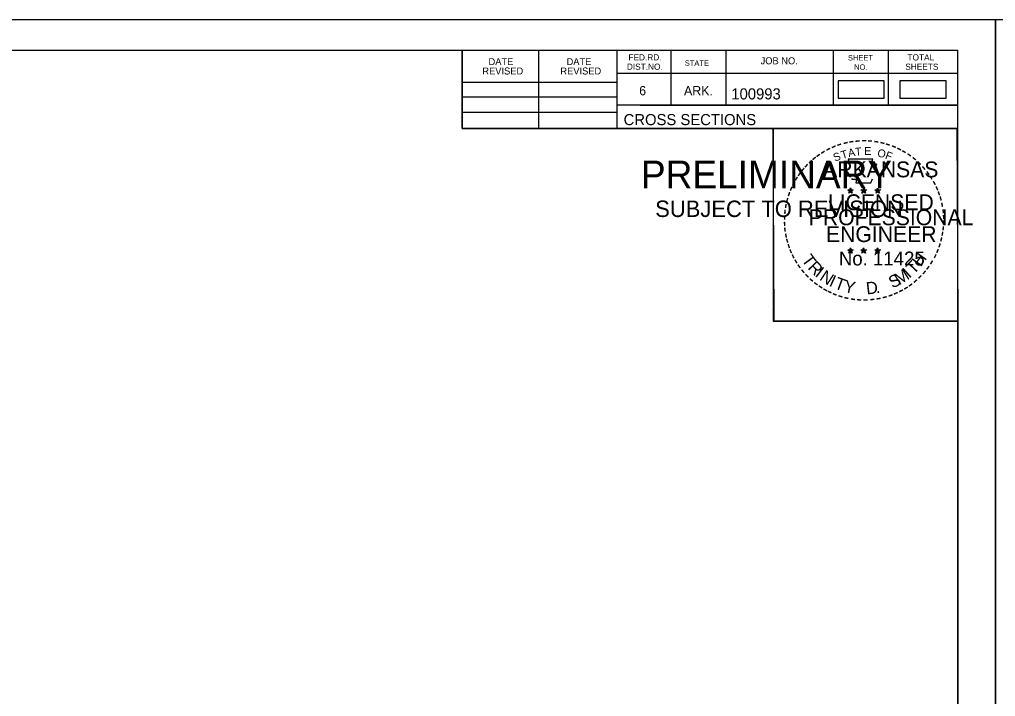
# Model space of a CAD drawing. Extents: x 4667 to 1632277, y -2100 to 724501.
# Drawn here: x 5845.8 to 5969.1, y -555.9 to -470.4 of the extents above; entities that cross this region are included whole.
import ezdxf

# ---------------------------------------------------------------- set-up
doc = ezdxf.new("R2010")
doc.units = 0
for name, color, linetype in [('Default', 7, 'Continuous'), ('R_Border', 7, 'Continuous'), ('R_Border PE', 7, 'Continuous'), ('R_Border Prem', 7, 'Continuous'), ('R_No Plot', 7, 'Continuous')]:
    doc.layers.add(name, color=color, linetype=linetype)

msp = doc.modelspace()

# ---------------------------------------------------------------- linework, layer by layer
at = {"layer": 'Default'}
for points in [[(5949.24, -480.34), (5955.07, -480.34), (5955.07, -478.15), (5949.24, -478.15)], [(5957.04, -480.32), (5962.87, -480.32), (5962.87, -478.14), (5957.04, -478.14)]]:
    msp.add_lwpolyline(points, close=True, dxfattribs=at)
at = {"layer": 'R_Border'}
for p, q in [((5648.18, -474.29), (5964.36, -474.29)), ((5901.72, -484.17), (5901.72, -474.29)), ((5911.4, -484.17), (5911.4, -474.29)), ((5921.26, -474.29), (5921.26, -484.17)), ((5928.1, -474.29), (5928.1, -481.23)), ((5935.04, -474.29), (5935.04, -481.23)), ((5948.62, -474.29), (5948.62, -481.23)), ((5955.56, -474.29), (5955.56, -481.23)), ((5964.36, -679.75), (5964.36, -474.29)), ((5964.36, -477.23), (5921.26, -477.23)), ((5964.36, -477.21), (5964.36, -477.21)), ((5901.72, -478.31), (5921.26, -478.31)), ((5901.72, -480.17), (5921.26, -480.17)), ((5901.72, -482.11), (5921.26, -482.11)), ((5964.36, -481.23), (5921.26, -481.23)), ((5924.22, -481.23), (5964.36, -481.23)), ((5964.36, -484.17), (5901.72, -484.17))]:
    msp.add_line(p, q, dxfattribs=at)
at = {"layer": 'R_Border PE'}
for p, q in [((5950.45, -491.92), (5950.8, -492.03)), ((5950.45, -491.92), (5950.7, -491.96)), ((5950.45, -491.92), (5950.69, -492.04)), ((5950.58, -492.33), (5950.8, -492.03)), ((5950.8, -491.67), (5950.76, -491.92)), ((5950.8, -492.03), (5950.8, -491.67)), ((5950.8, -491.67), (5950.85, -491.92)), ((5951.15, -491.92), (5950.8, -492.03)), ((5951.01, -492.33), (5950.8, -492.03)), ((5951.15, -491.92), (5950.86, -491.97)), ((5951.01, -492.33), (5950.87, -492.04)), ((5951.15, -491.92), (5950.94, -492.02)), ((5952.12, -491.92), (5952.47, -492.03)), ((5952.12, -491.92), (5952.37, -491.96)), ((5952.12, -491.92), (5952.36, -492.04)), ((5952.25, -492.33), (5952.47, -492.03)), ((5952.47, -491.67), (5952.43, -491.92)), ((5952.47, -492.03), (5952.47, -491.67)), ((5952.47, -491.67), (5952.52, -491.92)), ((5952.82, -491.92), (5952.47, -492.03)), ((5952.68, -492.33), (5952.47, -492.03)), ((5952.82, -491.92), (5952.53, -491.97)), ((5952.68, -492.33), (5952.54, -492.04)), ((5952.82, -491.92), (5952.61, -492.02)), ((5953.88, -491.93), (5954.23, -492.04)), ((5953.88, -491.93), (5954.14, -491.98)), ((5953.88, -491.93), (5954.12, -492.05)), ((5954.23, -491.68), (5954.19, -491.93)), ((5954.23, -492.04), (5954.23, -491.68)), ((5954.23, -491.68), (5954.28, -491.93)), ((5954.58, -491.93), (5954.23, -492.04)), ((5954.58, -491.93), (5954.29, -491.98)), ((5954.58, -491.93), (5954.38, -492.03)), ((5950.58, -492.33), (5950.71, -492.08)), ((5950.58, -492.33), (5950.8, -492.11)), ((5951.01, -492.33), (5950.8, -492.11)), ((5952.25, -492.33), (5952.38, -492.08)), ((5952.25, -492.33), (5952.47, -492.11)), ((5952.68, -492.33), (5952.47, -492.11)), ((5954.02, -492.34), (5954.23, -492.04)), ((5954.02, -492.34), (5954.14, -492.1)), ((5954.02, -492.34), (5954.23, -492.12)), ((5954.45, -492.34), (5954.23, -492.04)), ((5954.45, -492.34), (5954.23, -492.13)), ((5954.45, -492.34), (5954.31, -492.05)), ((5950.79, -499.24), (5950.75, -499.49)), ((5950.79, -499.6), (5950.79, -499.24)), ((5950.79, -499.24), (5950.84, -499.49)), ((5952.46, -499.24), (5952.42, -499.49)), ((5952.46, -499.6), (5952.46, -499.24)), ((5952.46, -499.24), (5952.51, -499.49)), ((5954.23, -499.25), (5954.19, -499.5)), ((5954.23, -499.61), (5954.23, -499.25)), ((5954.23, -499.25), (5954.28, -499.5)), ((5950.45, -499.49), (5950.79, -499.6)), ((5950.45, -499.49), (5950.7, -499.54)), ((5950.45, -499.49), (5950.68, -499.61)), ((5950.58, -499.9), (5950.79, -499.6)), ((5950.58, -499.9), (5950.7, -499.66)), ((5950.58, -499.9), (5950.79, -499.68)), ((5951.14, -499.49), (5950.79, -499.6)), ((5951.01, -499.9), (5950.79, -499.6)), ((5951.01, -499.9), (5950.79, -499.69)), ((5951.14, -499.49), (5950.86, -499.54)), ((5951.01, -499.9), (5950.87, -499.61)), ((5951.14, -499.49), (5950.94, -499.59)), ((5952.11, -499.49), (5952.46, -499.6)), ((5952.11, -499.49), (5952.37, -499.54)), ((5952.11, -499.49), (5952.35, -499.61)), ((5952.25, -499.9), (5952.46, -499.6)), ((5952.25, -499.9), (5952.37, -499.66)), ((5952.25, -499.9), (5952.46, -499.68)), ((5952.81, -499.49), (5952.46, -499.6)), ((5952.68, -499.9), (5952.46, -499.6)), ((5952.68, -499.9), (5952.46, -499.69)), ((5952.81, -499.49), (5952.52, -499.54)), ((5952.68, -499.9), (5952.54, -499.61)), ((5952.81, -499.49), (5952.61, -499.59)), ((5953.88, -499.5), (5954.23, -499.61)), ((5953.88, -499.5), (5954.13, -499.55)), ((5953.88, -499.5), (5954.12, -499.62)), ((5954.01, -499.91), (5954.23, -499.61)), ((5954.01, -499.91), (5954.14, -499.67)), ((5954.01, -499.91), (5954.23, -499.69)), ((5954.58, -499.5), (5954.23, -499.61)), ((5954.44, -499.91), (5954.23, -499.61)), ((5954.44, -499.91), (5954.23, -499.7)), ((5954.58, -499.5), (5954.29, -499.55)), ((5954.44, -499.91), (5954.31, -499.62)), ((5954.58, -499.5), (5954.37, -499.6))]:
    msp.add_line(p, q, dxfattribs=at)
for points in [[(5950.49, -488.04), (5950.76, -488.87)], [(5954, -488.96), (5954.14, -488.68), (5953.46, -488.7), (5953.61, -488.04), (5950.49, -488.04)], [(5950.98, -490.46), (5950.98, -490.55), (5951.55, -490.57), (5951.49, -491.04), (5953.36, -491.04), (5953.56, -490.51)], [(5950.8, -491.67), (5951.01, -492.33), (5950.45, -491.92), (5951.15, -491.92), (5950.58, -492.33), (5950.8, -491.67)], [(5952.47, -491.67), (5952.68, -492.33), (5952.12, -491.92), (5952.82, -491.92), (5952.25, -492.33), (5952.47, -491.67)], [(5954.23, -491.68), (5954.45, -492.34), (5953.88, -491.93), (5954.58, -491.93), (5954.02, -492.34), (5954.23, -491.68)], [(5950.79, -499.24), (5951.01, -499.9), (5950.45, -499.49), (5951.14, -499.49), (5950.58, -499.9), (5950.79, -499.24)], [(5952.46, -499.24), (5952.68, -499.9), (5952.11, -499.49), (5952.81, -499.49), (5952.25, -499.9), (5952.46, -499.24)], [(5954.23, -499.25), (5954.44, -499.91), (5953.88, -499.5), (5954.58, -499.5), (5954.01, -499.91), (5954.23, -499.25)]]:
    msp.add_lwpolyline(points, dxfattribs=at)
for centre, radius in [((5950.8, -492.03), 0.172), ((5950.8, -492.03), 0.145), ((5950.8, -492.03), 0.116), ((5950.8, -492.03), 0.0991), ((5950.8, -492.03), 0.0747), ((5950.8, -492.03), 0.0495), ((5950.8, -492.03), 0.0296), ((5952.47, -492.03), 0.172), ((5952.47, -492.03), 0.145), ((5952.47, -492.03), 0.116), ((5952.47, -492.03), 0.0991), ((5952.47, -492.03), 0.0747), ((5952.47, -492.03), 0.0495), ((5952.47, -492.03), 0.0296), ((5954.23, -492.04), 0.172), ((5954.23, -492.04), 0.145), ((5954.23, -492.04), 0.116), ((5954.23, -492.04), 0.0991), ((5954.23, -492.04), 0.0747), ((5954.23, -492.04), 0.0495), ((5954.23, -492.04), 0.0296), ((5950.79, -499.6), 0.172), ((5952.46, -499.6), 0.172), ((5950.79, -499.6), 0.145), ((5950.79, -499.6), 0.116), ((5950.79, -499.6), 0.0991), ((5950.79, -499.6), 0.0747), ((5950.79, -499.6), 0.0495), ((5950.79, -499.6), 0.0296), ((5952.46, -499.6), 0.145), ((5952.46, -499.6), 0.116), ((5952.46, -499.6), 0.0991), ((5952.46, -499.6), 0.0747), ((5952.46, -499.6), 0.0495), ((5952.46, -499.6), 0.0296), ((5954.23, -499.61), 0.172), ((5954.23, -499.61), 0.145), ((5954.23, -499.61), 0.116), ((5954.23, -499.61), 0.0991), ((5954.23, -499.61), 0.0747), ((5954.23, -499.61), 0.0495), ((5954.23, -499.61), 0.0296)]:
    msp.add_circle(centre, radius, dxfattribs=at)
at = {"layer": 'R_No Plot'}
for p, q in [((5635.78, -470.4), (5969.12, -470.4)), ((5940.4, -506.63), (5940.4, -506.63))]:
    msp.add_line(p, q, dxfattribs=at)
for points in [[(5635.78, -470.4), (5969.12, -470.4), (5969.12, -683.74), (5635.78, -683.74)], [(5969.12, -470.4), (6302.46, -470.4), (6302.46, -683.74), (5969.12, -683.74)], [(5882.1, -474.29), (5901.72, -474.29), (5901.72, -484.17), (5917.84, -484.17), (5941.04, -484.17), (5941.04, -508.51), (5964.36, -508.51), (5964.36, -679.75), (5648.18, -679.75), (5648.18, -474.29)], [(5941.04, -484.17), (5964.24, -484.17), (5964.36, -508.51), (5941.16, -508.51)]]:
    msp.add_lwpolyline(points, close=True, dxfattribs=at)

# ---------------------------------------------------------------- texts
at = {"layer": 'R_Border'}
for s, height, p in [('DATE', 0.879, (5905.06, -476.16)), ('DATE', 0.879, (5914.92, -476.16)), ('DIST.NO.', 0.782, (5922.54, -476.75)), ('FED.RD.', 0.782, (5922.74, -475.57)), ('STATE', 0.684, (5929.86, -476.25)), ('JOB NO.', 0.879, (5939.44, -476.05)), ('SHEET', 0.684, (5950.48, -475.57)), ('SHEETS', 0.782, (5957.72, -476.75)), ('TOTAL', 0.782, (5958, -475.57)), ('REVISED', 0.879, (5904.28, -477.34)), ('REVISED', 0.879, (5914.14, -477.34)), ('NO.', 0.684, (5951.26, -476.75)), ('6', 1.17, (5924.1, -479.97)), ('ARK.', 1.172, (5929.76, -479.97)), ('100993', 1.4, (5935.74, -480.49)), ('CROSS SECTIONS', 1.4, (5922.13, -483.74))]:
    msp.add_text(s, height=height, rotation=360, dxfattribs=at).set_placement(p)
at = {"layer": 'R_Border PE'}
for s, height, rotation, p in [('-', 1.6, 13.6301, (5949.99, -486.67)), ('-', 1.6, 10.2193, (5950.67, -486.51)), ('-', 1.6, 5.8968, (5951.39, -486.4)), ('-', 1.6, 0.1862, (5952.17, -486.33)), ('-', 1.6, 357.743, (5952.89, -486.34)), ('-', 1.6, 352.1617, (5953.63, -486.4)), ('-', 1.6, 347.2049, (5954.35, -486.51)), ('-', 1.6, 34.0636, (5947.37, -487.87)), ('-', 1.6, 28.7918, (5947.97, -487.5)), ('-', 1.6, 24.3072, (5948.6, -487.18)), ('-', 1.6, 19.1761, (5949.24, -486.91)), ('T', 1, 16.4036, (5949.76, -488.03)), ('A', 1, 11.2132, (5950.58, -487.78)), ('T', 1, 6.0228, (5951.43, -487.62)), ('E', 1, 0.8323, (5952.54, -487.51)), ('O', 1, 350.4515, (5954.14, -487.72)), ('F', 1, 340.0707, (5955.1, -487.94)), ('-', 1.6, 342.3362, (5954.99, -486.67)), ('-', 1.6, 337.8551, (5955.72, -486.89)), ('-', 1.6, 334.1211, (5956.35, -487.16)), ('-', 1.6, 329.6409, (5956.93, -487.44)), ('-', 1.6, 42.9622, (5945.89, -489.06)), ('-', 1.6, 38.9507, (5946.32, -488.64)), ('-', 1.6, 36.2317, (5946.8, -488.27)), ('ARKANSAS', 2, 360, (5947.34, -490.33)), ('S', 1, 21.594, (5948.84, -488.36)), ('-', 1.6, 325.8627, (5957.58, -487.81)), ('-', 1.6, 320.5297, (5958.19, -488.23)), ('-', 1.6, 315.5786, (5958.78, -488.72)), ('-', 1.6, 50.6142, (5945.04, -490.02)), ('-', 1.6, 48.423, (5945.44, -489.54)), ('-', 1.6, 309.8797, (5959.35, -489.27)), ('-', 1.6, 306.6522, (5959.88, -489.87)), ('-', 1.6, 58.0706, (5944.3, -491.12)), ('-', 1.6, 54.2325, (5944.62, -490.59)), ('-', 1.4, 303.6753, (5960.36, -490.44)), ('-', 1.6, 299.6684, (5960.68, -491.05)), ('-', 1.6, 67.7743, (5943.73, -492.34)), ('-', 1.6, 62.8713, (5943.98, -491.73)), ('DWB', 0.01, 360, (5950.79, -492.04)), ('DWB', 0.01, 360, (5952.46, -492.04)), ('DWB', 0.01, 360, (5954.22, -492.05)), ('-', 1.6, 294.6628, (5961.01, -491.66)), ('-', 1.6, 75.461, (5943.31, -493.69)), ('-', 1.6, 72.3945, (5943.51, -492.97)), ('LICENSED', 2, 360, (5947.94, -494.48)), ('-', 1.6, 290.5728, (5961.26, -492.24)), ('-', 1.6, 285.1233, (5961.5, -492.82)), ('-', 1.6, 85.1863, (5943.1, -495.09)), ('-', 1.6, 81.2013, (5943.18, -494.4)), ('PROFESSIONAL', 2, 360, (5945.52, -496.38)), ('-', 1.6, 280.5493, (5961.7, -493.56)), ('-', 1.6, 276.5962, (5961.86, -494.33)), ('-', 1.6, 89.0622, (5943.08, -495.79)), ('-', 1.6, 274.3301, (5961.92, -495.05)), ('-', 1.6, 94.1959, (5943.11, -496.52)), ('-', 1.6, 98.9479, (5943.18, -497.18)), ('ENGINEER', 2, 360, (5947.7, -498.51)), ('-', 1.6, 263.5172, (5961.94, -496.35)), ('-', 1.6, 269.9407, (5961.95, -495.68)), ('-', 1.6, 101.7149, (5943.32, -497.92)), ('-', 1.6, 105.4578, (5943.48, -498.51)), ('-', 1.6, 255.7626, (5961.75, -497.68)), ('-', 1.6, 260.9953, (5961.86, -497)), ('-', 1.6, 109.0874, (5943.7, -499.14)), ('-', 1.6, 114.0643, (5943.95, -499.74)), ('-', 1.6, 247.8887, (5961.35, -499.07)), ('-', 1.6, 252.8681, (5961.57, -498.4)), ('-', 1.6, 115.7289, (5944.25, -500.36)), ('T', 1.54, 306.0406, (5944.55, -500.77)), ('No. 11425', 1.757, 360, (5949.33, -501.46)), ('DWB', 0.01, 360, (5950.78, -499.61)), ('DWB', 0.01, 360, (5952.45, -499.61)), ('DWB', 0.01, 360, (5954.22, -499.62)), ('H', 1.54, 54.6088, (5959.67, -501.73)), ('-', 1.6, 244.6197, (5961.09, -499.7)), ('-', 1.6, 120.4471, (5944.61, -500.94)), ('-', 1.6, 125.8934, (5945.01, -501.5)), ('R', 1.54, 314.005, (5945.32, -501.81)), ('I', 1.54, 321.9694, (5946.22, -502.74)), ('M', 1.54, 32.6563, (5956.94, -504)), ('I', 1.54, 42.1136, (5958.22, -503.15)), ('T', 1.54, 46.6444, (5958.78, -502.67)), ('-', 1.6, 233.8452, (5960.29, -501.1)), ('-', 1.6, 239.0712, (5960.69, -500.45)), ('-', 1.6, 130.7181, (5945.48, -502.06)), ('-', 1.6, 134.2238, (5945.99, -502.6)), ('-', 1.6, 138.9338, (5946.52, -503.07)), ('N', 1.54, 326.5002, (5946.78, -503.22)), ('I', 1.54, 335.3603, (5947.99, -504)), ('T', 1.54, 339.8912, (5948.65, -504.33)), ('S', 1.54, 26.9312, (5956.1, -504.4)), ('-', 1.6, 225.7653, (5959.38, -502.23)), ('-', 1.6, 231.2538, (5959.86, -501.67)), ('-', 1.6, 144.6463, (5947.07, -503.47)), ('-', 1.6, 148.0898, (5947.64, -503.84)), ('-', 1.6, 151.5704, (5948.21, -504.17)), ('Y', 1.54, 347.8556, (5949.87, -504.78)), ('D', 1.54, 6.3969, (5952.85, -505.13)), ('-', 1.6, 212.2491, (5957.78, -503.6)), ('-', 1.6, 215.7363, (5958.31, -503.22)), ('-', 1.6, 221.0851, (5958.86, -502.74)), ('-', 1.6, 154.6002, (5948.74, -504.41)), ('-', 1.6, 158.5612, (5949.36, -504.67)), ('-', 1.6, 162.7983, (5950.05, -504.88)), ('-', 1.6, 167.5555, (5950.76, -505.05)), ('-', 1.6, 173.1155, (5951.53, -505.16)), ('-', 1.6, 191.2858, (5954.57, -504.98)), ('.', 1.54, 13.7642, (5954.05, -505.01)), ('-', 1.6, 195.4743, (5955.3, -504.78)), ('-', 1.6, 200.7184, (5955.98, -504.54)), ('-', 1.6, 204.2516, (5956.6, -504.27)), ('-', 1.6, 207.3568, (5957.22, -503.95)), ('-', 1.6, 176.5183, (5952.28, -505.21)), ('-', 1.6, 181.5918, (5953.03, -505.19)), ('-', 1.6, 185.8167, (5953.84, -505.11))]:
    msp.add_text(s, height=height, rotation=rotation, dxfattribs=at).set_placement(p)
at = {"layer": 'R_Border Prem'}
for s, height, p in [('PRELIMINARY', 3.5, (5924.32, -491.71)), ('DWB', 0.01, (5925.06, -489.86)), ('SUBJECT TO REVISION', 2.0751, (5926.12, -495.34))]:
    msp.add_text(s, height=height, rotation=360, dxfattribs=at).set_placement(p)

doc.saveas('drawing.dxf')
